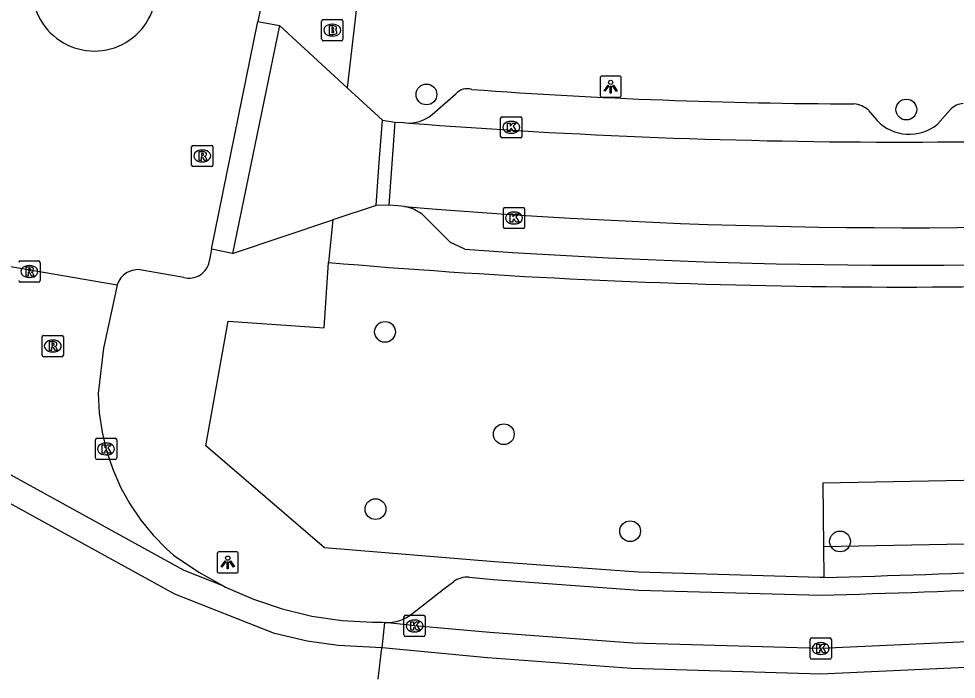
# Model space of a CAD drawing. Extents: x 158087 to 159494, y 382905 to 383981.
# Drawn here: x 159165.26 to 159209.39, y 382904.72 to 382935.8 of the extents above; entities that cross this region are included whole.
import ezdxf

# ---------------------------------------------------------------- set-up
doc = ezdxf.new("R2010")
doc.units = 0
for name, color, linetype in [('IMGEO_Berm_groen', 7, 'Continuous'), ('IMGEO_Boom', 7, 'Continuous'), ('IMGEO_Brandkraan', 7, 'Continuous'), ('IMGEO_Kolk', 7, 'Continuous'), ('IMGEO_Lichtpunt', 7, 'Continuous'), ('IMGEO_Rijbaan_lokaal_gesloten', 7, 'Continuous'), ('IMGEO_Rijbaan_lokaal_open', 7, 'Continuous'), ('IMGEO_Rioolput', 7, 'Continuous'), ('IMGEO_Voetpad_gesloten', 7, 'Continuous'), ('IMGEO_Voetpad_open', 7, 'Continuous')]:
    doc.layers.add(name, color=color, linetype=linetype)

msp = doc.modelspace()

# ---------------------------------------------------------------- linework, layer by layer
at = {"layer": 'IMGEO_Berm_groen'}
for points in [[(159225.984, 382914.628), (159217.185, 382914.211), (159203.11, 382913.952), (159203.138, 382910.952)], [(159226.213, 382911.635), (159217.24, 382911.211), (159203.138, 382910.952)], [(159203.138, 382910.952), (159203.152, 382909.506)]]:
    msp.add_lwpolyline(points, dxfattribs=at)
at = {"layer": 'IMGEO_Boom'}
for centre in [(159184.455, 382932.241), (159207.044, 382931.532), (159182.505, 382921.068), (159188.096, 382916.25), (159182.056, 382912.725), (159194.043, 382911.686), (159203.922, 382911.204)]:
    msp.add_circle(centre, 0.489, dxfattribs=at)
at = {"layer": 'IMGEO_Brandkraan'}
for p, q in [((159179.522, 382934.841), (159179.522, 382935.693)), ((159179.597, 382935.767), (159180.449, 382935.767)), ((159180.01, 382935.547), (159180.035, 382935.547)), ((159180.523, 382935.693), (159180.523, 382934.841)), ((159180.449, 382934.767), (159179.597, 382934.767)), ((159180.033, 382934.987), (159180.008, 382934.987))]:
    msp.add_line(p, q, dxfattribs=at)
for points in [[(159179.522, 382934.841), (159179.522, 382935.693)], [(159179.597, 382935.767), (159180.449, 382935.767)], [(159180.523, 382935.693), (159180.523, 382934.841)], [(159179.87, 382935.467), (159179.87, 382935.067), (159180.083, 382935.067)], [(159180.101, 382935.467), (159179.87, 382935.467)], [(159180.049, 382935.386), (159179.995, 382935.386), (159179.995, 382935.31)], [(159179.995, 382935.31), (159180.048, 382935.31)], [(159180.057, 382935.234), (159179.995, 382935.234), (159179.995, 382935.153)], [(159179.995, 382935.153), (159180.057, 382935.153)], [(159180.449, 382934.767), (159179.597, 382934.767)]]:
    msp.add_lwpolyline(points, dxfattribs=at)
for centre, radius, start, end in [((159179.599, 382935.691), 0.0765, 91.552, 178.448), ((159179.599, 382935.691), 0.0765, 91.552, 178.448), ((159180.447, 382935.691), 0.0765, 1.552, 88.448), ((159180.447, 382935.691), 0.0765, 1.552, 88.448), ((159180.05, 382935.348), 0.0379, 267.8285, 90.9355), ((159180.058, 382935.193), 0.0404, 269.8759, 90.5077), ((159180.089, 382935.318), 0.251, 268.6676, 293.5347), ((159180.105, 382935.322), 0.145, 59.4692, 91.5367), ((159180.13, 382935.369), 0.0922, 285.5137, 58.1501), ((159180.135, 382935.177), 0.105, 301.3115, 78.989), ((159179.599, 382934.843), 0.0765, 181.552, 268.448), ((159179.599, 382934.843), 0.0765, 181.552, 268.448), ((159180.447, 382934.843), 0.0765, 271.552, 358.448), ((159180.447, 382934.843), 0.0765, 271.552, 358.448)]:
    msp.add_arc(centre, radius, start, end, dxfattribs=at)
for centre, major_axis, ratio, start_param, end_param in [((159180.009, 382935.267), (-0.387, 0.002), 0.722429, 4.712389, 7.853982), ((159180.034, 382935.267), (-0.39, 0.002), 0.717154, 1.570796, 4.712389)]:
    msp.add_ellipse(centre, major_axis=major_axis, ratio=ratio, start_param=start_param, end_param=end_param, dxfattribs=at)
at = {"layer": 'IMGEO_Kolk'}
for p, q in [((159187.947, 382930.269), (159187.947, 382931.121)), ((159188.022, 382931.195), (159188.874, 382931.195)), ((159188.948, 382931.121), (159188.948, 382930.269)), ((159188.435, 382930.975), (159188.46, 382930.975)), ((159188.874, 382930.195), (159188.022, 382930.195)), ((159188.458, 382930.415), (159188.433, 382930.415)), ((159188.076, 382926), (159188.076, 382926.852)), ((159188.151, 382926.926), (159189.003, 382926.926)), ((159188.564, 382926.706), (159188.589, 382926.706)), ((159189.077, 382926.852), (159189.077, 382926)), ((159189.003, 382925.926), (159188.151, 382925.926)), ((159188.587, 382926.146), (159188.562, 382926.146)), ((159168.872, 382915.131), (159168.872, 382915.983)), ((159168.947, 382916.057), (159169.799, 382916.057)), ((159169.36, 382915.837), (159169.385, 382915.837)), ((159169.873, 382915.983), (159169.873, 382915.131)), ((159169.383, 382915.277), (159169.358, 382915.277)), ((159169.799, 382915.057), (159168.947, 382915.057)), ((159183.47, 382907.726), (159184.322, 382907.726)), ((159183.395, 382906.8), (159183.395, 382907.652)), ((159183.883, 382907.506), (159183.908, 382907.506)), ((159184.396, 382907.652), (159184.396, 382906.8)), ((159183.906, 382906.946), (159183.881, 382906.946)), ((159184.322, 382906.726), (159183.47, 382906.726)), ((159202.513, 382905.738), (159202.513, 382906.59)), ((159202.588, 382906.664), (159203.44, 382906.664)), ((159203.001, 382906.444), (159203.026, 382906.444)), ((159203.514, 382906.59), (159203.514, 382905.738)), ((159203.44, 382905.664), (159202.588, 382905.664)), ((159203.024, 382905.884), (159202.999, 382905.884))]:
    msp.add_line(p, q, dxfattribs=at)
for points in [[(159187.947, 382930.269), (159187.947, 382931.121)], [(159188.022, 382931.195), (159188.874, 382931.195)], [(159188.948, 382931.121), (159188.948, 382930.269)], [(159188.268, 382930.895), (159188.391, 382930.895), (159188.391, 382930.744), (159188.521, 382930.895), (159188.685, 382930.895), (159188.539, 382930.744), (159188.692, 382930.495), (159188.54, 382930.495), (159188.455, 382930.659), (159188.391, 382930.592), (159188.391, 382930.495), (159188.268, 382930.495), (159188.268, 382930.895)], [(159188.874, 382930.195), (159188.022, 382930.195)], [(159188.076, 382926), (159188.076, 382926.852)], [(159188.151, 382926.926), (159189.003, 382926.926)], [(159189.077, 382926.852), (159189.077, 382926)], [(159188.397, 382926.626), (159188.52, 382926.626), (159188.52, 382926.475), (159188.65, 382926.626), (159188.814, 382926.626), (159188.668, 382926.475), (159188.821, 382926.226), (159188.669, 382926.226), (159188.584, 382926.39), (159188.52, 382926.323), (159188.52, 382926.226), (159188.397, 382926.226), (159188.397, 382926.626)], [(159189.003, 382925.926), (159188.151, 382925.926)], [(159168.872, 382915.131), (159168.872, 382915.983)], [(159168.947, 382916.057), (159169.799, 382916.057)], [(159169.193, 382915.757), (159169.316, 382915.757), (159169.316, 382915.606), (159169.446, 382915.757), (159169.61, 382915.757), (159169.464, 382915.606), (159169.617, 382915.357), (159169.465, 382915.357), (159169.38, 382915.521), (159169.316, 382915.454), (159169.316, 382915.357), (159169.193, 382915.357), (159169.193, 382915.757)], [(159169.873, 382915.983), (159169.873, 382915.131)], [(159169.799, 382915.057), (159168.947, 382915.057)], [(159183.47, 382907.726), (159184.322, 382907.726)], [(159183.395, 382906.8), (159183.395, 382907.652)], [(159183.716, 382907.426), (159183.839, 382907.426), (159183.839, 382907.275), (159183.969, 382907.426), (159184.133, 382907.426), (159183.987, 382907.275), (159184.14, 382907.026), (159183.988, 382907.026), (159183.903, 382907.19), (159183.839, 382907.123), (159183.839, 382907.026), (159183.716, 382907.026), (159183.716, 382907.426)], [(159184.396, 382907.652), (159184.396, 382906.8)], [(159184.322, 382906.726), (159183.47, 382906.726)], [(159202.513, 382905.738), (159202.513, 382906.59)], [(159202.588, 382906.664), (159203.44, 382906.664)], [(159202.834, 382906.364), (159202.957, 382906.364), (159202.957, 382906.213), (159203.087, 382906.364), (159203.251, 382906.364), (159203.105, 382906.213), (159203.258, 382905.964), (159203.106, 382905.964), (159203.021, 382906.128), (159202.957, 382906.061), (159202.957, 382905.964), (159202.834, 382905.964), (159202.834, 382906.364)], [(159203.514, 382906.59), (159203.514, 382905.738)], [(159203.44, 382905.664), (159202.588, 382905.664)]]:
    msp.add_lwpolyline(points, dxfattribs=at)
for centre, start, end in [((159188.024, 382931.119), 91.552, 178.448), ((159188.024, 382931.119), 91.552, 178.448), ((159188.872, 382931.119), 1.552, 88.448), ((159188.872, 382931.119), 1.552, 88.448), ((159188.024, 382930.271), 181.552, 268.448), ((159188.024, 382930.271), 181.552, 268.448), ((159188.872, 382930.271), 271.552, 358.448), ((159188.872, 382930.271), 271.552, 358.448), ((159188.153, 382926.85), 91.552, 178.448), ((159188.153, 382926.85), 91.552, 178.448), ((159189.001, 382926.85), 1.552, 88.448), ((159189.001, 382926.85), 1.552, 88.448), ((159188.153, 382926.002), 181.552, 268.448), ((159188.153, 382926.002), 181.552, 268.448), ((159189.001, 382926.002), 271.552, 358.448), ((159189.001, 382926.002), 271.552, 358.448), ((159168.949, 382915.981), 91.552, 178.448), ((159168.949, 382915.981), 91.552, 178.448), ((159169.797, 382915.981), 1.552, 88.448), ((159169.797, 382915.981), 1.552, 88.448), ((159168.949, 382915.133), 181.552, 268.448), ((159168.949, 382915.133), 181.552, 268.448), ((159169.797, 382915.133), 271.552, 358.448), ((159169.797, 382915.133), 271.552, 358.448), ((159183.472, 382907.65), 91.552, 178.448), ((159183.472, 382907.65), 91.552, 178.448), ((159184.32, 382907.65), 1.552, 88.448), ((159184.32, 382907.65), 1.552, 88.448), ((159183.472, 382906.802), 181.552, 268.448), ((159183.472, 382906.802), 181.552, 268.448), ((159184.32, 382906.802), 271.552, 358.448), ((159184.32, 382906.802), 271.552, 358.448), ((159202.59, 382906.588), 91.552, 178.448), ((159202.59, 382906.588), 91.552, 178.448), ((159203.438, 382906.588), 1.552, 88.448), ((159203.438, 382906.588), 1.552, 88.448), ((159202.59, 382905.74), 181.552, 268.448), ((159202.59, 382905.74), 181.552, 268.448), ((159203.438, 382905.74), 271.552, 358.448), ((159203.438, 382905.74), 271.552, 358.448)]:
    msp.add_arc(centre, 0.0765, start, end, dxfattribs=at)
for centre, major_axis, ratio, start_param, end_param in [((159188.434, 382930.695), (-0.387, 0.002), 0.722429, 4.712389, 7.853982), ((159188.459, 382930.695), (-0.39, 0.002), 0.717154, 1.570796, 4.712389), ((159188.563, 382926.426), (-0.387, 0.002), 0.722429, 4.712389, 7.853982), ((159188.588, 382926.426), (-0.39, 0.002), 0.717154, 1.570796, 4.712389), ((159169.359, 382915.557), (-0.387, 0.002), 0.722429, 4.712389, 7.853982), ((159169.384, 382915.557), (-0.39, 0.002), 0.717154, 1.570796, 4.712389), ((159183.882, 382907.226), (-0.387, 0.002), 0.722429, 4.712389, 7.853982), ((159183.907, 382907.226), (-0.39, 0.002), 0.717154, 1.570796, 4.712389), ((159203, 382906.164), (-0.387, 0.002), 0.722429, 4.712389, 7.853982), ((159203.025, 382906.164), (-0.39, 0.002), 0.717154, 1.570796, 4.712389)]:
    msp.add_ellipse(centre, major_axis=major_axis, ratio=ratio, start_param=start_param, end_param=end_param, dxfattribs=at)
at = {"layer": 'IMGEO_Lichtpunt'}
for p, q in [((159192.628, 382933.015), (159192.628, 382932.208)), ((159192.628, 382933.015), (159192.628, 382932.208)), ((159193.53, 382933.11), (159192.722, 382933.11)), ((159193.53, 382933.11), (159192.722, 382933.11)), ((159193.624, 382932.208), (159193.624, 382933.015)), ((159193.624, 382932.208), (159193.624, 382933.015)), ((159192.722, 382932.114), (159193.53, 382932.114)), ((159192.722, 382932.114), (159193.53, 382932.114)), ((159174.601, 382910.62), (159174.601, 382909.813)), ((159174.601, 382910.62), (159174.601, 382909.813)), ((159175.503, 382910.715), (159174.695, 382910.715)), ((159175.503, 382910.715), (159174.695, 382910.715)), ((159175.597, 382909.813), (159175.597, 382910.62)), ((159175.597, 382909.813), (159175.597, 382910.62)), ((159174.695, 382909.719), (159175.503, 382909.719)), ((159174.695, 382909.719), (159175.503, 382909.719))]:
    msp.add_line(p, q, dxfattribs=at)
for points in [[(159193.002, 382932.679), (159193.041, 382932.651), (159192.853, 382932.389), (159192.815, 382932.416), (159193.002, 382932.679)], [(159193.104, 382932.631), (159193.151, 382932.631), (159193.151, 382932.309), (159193.104, 382932.309), (159193.104, 382932.631)], [(159193.214, 382932.651), (159193.252, 382932.678), (159193.439, 382932.416), (159193.4, 382932.388), (159193.214, 382932.651)], [(159174.975, 382910.284), (159175.014, 382910.256), (159174.826, 382909.994), (159174.788, 382910.021), (159174.975, 382910.284)], [(159175.077, 382910.236), (159175.124, 382910.236), (159175.124, 382909.914), (159175.077, 382909.914), (159175.077, 382910.236)], [(159175.187, 382910.256), (159175.225, 382910.283), (159175.412, 382910.021), (159175.373, 382909.993), (159175.187, 382910.256)]]:
    msp.add_lwpolyline(points, dxfattribs=at)
for centre in [(159193.127, 382932.813), (159175.1, 382910.418)]:
    msp.add_circle(centre, 0.0994, dxfattribs=at)
for centre, start, end in [((159192.722, 382933.015), 90, 180), ((159192.722, 382933.015), 90, 180), ((159193.53, 382933.015), 0, 90), ((159193.53, 382933.015), 0, 90), ((159192.722, 382932.208), 180, 270), ((159192.722, 382932.208), 180, 270), ((159193.53, 382932.208), 270, 0), ((159193.53, 382932.208), 270, 360), ((159174.695, 382910.62), 90, 180), ((159174.695, 382910.62), 90, 180), ((159175.503, 382910.62), 0, 90), ((159175.503, 382910.62), 0, 90), ((159174.695, 382909.813), 180, 270), ((159174.695, 382909.813), 180, 270), ((159175.503, 382909.813), 270, 0), ((159175.503, 382909.813), 270, 360)]:
    msp.add_arc(centre, 0.0946, start, end, dxfattribs=at)
at = {"layer": 'IMGEO_Rijbaan_lokaal_gesloten'}
for points in [[(159345.91, 382934.105), (159342.325, 382932.901), (159320.46, 382925.824), (159293.61, 382917.278), (159289.051, 382915.994), (159282.58, 382914.322), (159261.925, 382910.075), (159245.487, 382907.757), (159231.478, 382906.443), (159222.785, 382905.863), (159203.024, 382904.963), (159194.11, 382905.224), (159187.33, 382905.726), (159182.374, 382906.196), (159182.349, 382906.198)], [(159182.487, 382907.391), (159182.349, 382906.198)], [(159226.735, 382907.338), (159224.726, 382907.201), (159222.717, 382907.061), (159203.014, 382906.163), (159194.172, 382906.423), (159187.431, 382906.922), (159183.897, 382907.225), (159183.519, 382907.277), (159182.487, 382907.391)], [(159182.177, 382904.717), (159182.349, 382906.198)]]:
    msp.add_lwpolyline(points, dxfattribs=at)
at = {"layer": 'IMGEO_Rijbaan_lokaal_open'}
for points in [[(159177.981, 382942.679), (159176.866, 382937.374), (159176.513, 382935.676)], [(159174.335, 382924.954), (159176.513, 382935.676)], [(159182.962, 382930.938), (159182.689, 382927.031)], [(159182.962, 382930.938), (159183.376, 382930.916), (159183.624, 382930.896)], [(159183.417, 382926.968), (159183.112, 382926.993), (159182.689, 382927.031)], [(159182.349, 382906.198), (159180.305, 382906.298), (159178.834, 382906.513), (159177.308, 382906.878), (159172.614, 382908.717), (159154.03, 382918.935), (159138.724, 382926.621)], [(159174.335, 382924.954), (159174.229, 382924.373)], [(159161.386, 382924.739), (159169.896, 382923.282)], [(159173.032, 382923.629), (159171.052, 382923.977)], [(159169.896, 382923.282), (159169.774, 382922.689), (159169.26, 382920.305), (159169.004, 382918.16), (159169.056, 382917.25), (159169.188, 382916.348), (159169.401, 382915.462), (159169.692, 382914.599), (159170.059, 382913.764), (159170.499, 382912.966), (159171.008, 382912.211), (159171.583, 382911.504), (159172.219, 382910.851), (159172.554, 382910.55), (159173.742, 382909.75), (159174.915, 382909.105)], [(159174.915, 382909.105), (159173.052, 382909.835), (159154.589, 382919.997)], [(159174.915, 382909.105), (159174.998, 382909.059), (159176.31, 382908.483), (159177.668, 382908.026), (159179.061, 382907.693), (159180.479, 382907.485), (159181.909, 382907.405), (159182.353, 382907.406), (159182.487, 382907.391)]]:
    msp.add_lwpolyline(points, dxfattribs=at)
for centre, radius, start, end in [((159168.822, 382937.204), 2.921, 168.2717, 349.4046), ((159206.744, 383228.993), 298.992, 265.56517, 270.06677), ((159206.355, 383279.013), 349.013, 270.12103, 273.8332), ((159207.278, 383211.033), 285.065, 265.19858, 273.5738), ((159173.288, 382924.553), 0.958, 254.5323, 349.1941), ((159170.863, 382922.983), 1.012, 79.2192, 162.8103)]:
    msp.add_arc(centre, radius, start, end, dxfattribs=at)
at = {"layer": 'IMGEO_Rioolput'}
for p, q in [((159173.401, 382928.92), (159173.401, 382929.772)), ((159173.476, 382929.846), (159174.328, 382929.846)), ((159174.402, 382929.772), (159174.402, 382928.92)), ((159173.889, 382929.626), (159173.914, 382929.626)), ((159173.912, 382929.066), (159173.887, 382929.066)), ((159174.328, 382928.846), (159173.476, 382928.846)), ((159165.338, 382924.408), (159166.19, 382924.408)), ((159165.751, 382924.188), (159165.776, 382924.188)), ((159166.264, 382924.334), (159166.264, 382923.482)), ((159165.774, 382923.628), (159165.749, 382923.628)), ((159166.19, 382923.408), (159165.338, 382923.408)), ((159166.365, 382919.974), (159166.365, 382920.826)), ((159166.44, 382920.9), (159167.292, 382920.9)), ((159166.853, 382920.68), (159166.878, 382920.68)), ((159167.366, 382920.826), (159167.366, 382919.974)), ((159166.876, 382920.12), (159166.851, 382920.12)), ((159167.292, 382919.9), (159166.44, 382919.9))]:
    msp.add_line(p, q, dxfattribs=at)
for points in [[(159173.401, 382928.92), (159173.401, 382929.772)], [(159173.476, 382929.846), (159174.328, 382929.846)], [(159174.402, 382929.772), (159174.402, 382928.92)], [(159173.99, 382929.544), (159173.738, 382929.546), (159173.738, 382929.146)], [(159173.738, 382929.146), (159173.862, 382929.146), (159173.862, 382929.308), (159173.873, 382929.308)], [(159173.916, 382929.465), (159173.862, 382929.465), (159173.862, 382929.384)], [(159173.862, 382929.384), (159173.914, 382929.384)], [(159173.92, 382929.279), (159173.991, 382929.146), (159174.131, 382929.146), (159174.066, 382929.272)], [(159174.328, 382928.846), (159173.476, 382928.846)], [(159165.338, 382924.408), (159166.19, 382924.408)], [(159165.852, 382924.106), (159165.6, 382924.108), (159165.6, 382923.708)], [(159165.778, 382924.027), (159165.724, 382924.027), (159165.724, 382923.946)], [(159166.264, 382924.334), (159166.264, 382923.482)], [(159165.6, 382923.708), (159165.724, 382923.708), (159165.724, 382923.87), (159165.735, 382923.87)], [(159165.724, 382923.946), (159165.776, 382923.946)], [(159165.782, 382923.841), (159165.853, 382923.708), (159165.993, 382923.708), (159165.928, 382923.834)], [(159166.19, 382923.408), (159165.338, 382923.408)], [(159166.365, 382919.974), (159166.365, 382920.826)], [(159166.44, 382920.9), (159167.292, 382920.9)], [(159166.954, 382920.598), (159166.702, 382920.6), (159166.702, 382920.2)], [(159166.88, 382920.519), (159166.826, 382920.519), (159166.826, 382920.438)], [(159167.366, 382920.826), (159167.366, 382919.974)], [(159166.702, 382920.2), (159166.826, 382920.2), (159166.826, 382920.362), (159166.837, 382920.362)], [(159166.826, 382920.438), (159166.878, 382920.438)], [(159166.884, 382920.333), (159166.955, 382920.2), (159167.095, 382920.2), (159167.03, 382920.326)], [(159167.292, 382919.9), (159166.44, 382919.9)]]:
    msp.add_lwpolyline(points, dxfattribs=at)
for centre, radius, start, end in [((159173.478, 382929.77), 0.0765, 91.552, 178.448), ((159173.478, 382929.77), 0.0765, 91.552, 178.448), ((159174.326, 382929.77), 0.0765, 1.552, 88.448), ((159174.326, 382929.77), 0.0765, 1.552, 88.448), ((159173.872, 382929.255), 0.0533, 26.0293, 88.6989), ((159173.898, 382929.573), 0.19, 274.7715, 282.9687), ((159173.922, 382929.369), 0.0964, 77.0061, 93.1865), ((159173.936, 382929.426), 0.0378, 276.6634, 79.6772), ((159173.989, 382929.434), 0.109, 350.3612, 89.416), ((159173.987, 382929.434), 0.112, 277.5842, 350.9817), ((159173.971, 382929.219), 0.108, 29.5134, 73.7905), ((159173.478, 382928.922), 0.0765, 181.552, 268.448), ((159173.478, 382928.922), 0.0765, 181.552, 268.448), ((159174.326, 382928.922), 0.0765, 271.552, 358.448), ((159174.326, 382928.922), 0.0765, 271.552, 358.448), ((159165.34, 382924.332), 0.0765, 91.552, 178.448), ((159165.34, 382924.332), 0.0765, 91.552, 178.448), ((159165.784, 382923.931), 0.0964, 77.0061, 93.1865), ((159165.798, 382923.988), 0.0378, 276.6634, 79.6772), ((159165.851, 382923.996), 0.109, 350.3612, 89.416), ((159166.188, 382924.332), 0.0765, 1.552, 88.448), ((159166.188, 382924.332), 0.0765, 1.552, 88.448), ((159165.734, 382923.817), 0.0533, 26.0293, 88.6989), ((159165.76, 382924.135), 0.19, 274.7715, 282.9687), ((159165.849, 382923.996), 0.112, 277.5842, 350.9817), ((159165.833, 382923.781), 0.108, 29.5134, 73.7905), ((159165.34, 382923.484), 0.0765, 181.552, 268.448), ((159165.34, 382923.484), 0.0765, 181.552, 268.448), ((159166.188, 382923.484), 0.0765, 271.552, 358.448), ((159166.188, 382923.484), 0.0765, 271.552, 358.448), ((159166.442, 382920.824), 0.0765, 91.552, 178.448), ((159166.442, 382920.824), 0.0765, 91.552, 178.448), ((159166.886, 382920.423), 0.0964, 77.0061, 93.1865), ((159166.9, 382920.48), 0.0378, 276.6634, 79.6772), ((159166.953, 382920.488), 0.109, 350.3612, 89.416), ((159167.29, 382920.824), 0.0765, 1.552, 88.448), ((159167.29, 382920.824), 0.0765, 1.552, 88.448), ((159166.836, 382920.309), 0.0533, 26.0293, 88.6989), ((159166.862, 382920.627), 0.19, 274.7715, 282.9687), ((159166.951, 382920.488), 0.112, 277.5842, 350.9817), ((159166.935, 382920.273), 0.108, 29.5134, 73.7905), ((159166.442, 382919.976), 0.0765, 181.552, 268.448), ((159166.442, 382919.976), 0.0765, 181.552, 268.448), ((159167.29, 382919.976), 0.0765, 271.552, 358.448), ((159167.29, 382919.976), 0.0765, 271.552, 358.448)]:
    msp.add_arc(centre, radius, start, end, dxfattribs=at)
for centre, major_axis, ratio, start_param, end_param in [((159173.888, 382929.346), (-0.387, 0.002), 0.722429, 4.712389, 7.853982), ((159173.913, 382929.346), (-0.39, 0.002), 0.717154, 1.570796, 4.712389), ((159165.75, 382923.908), (-0.387, 0.002), 0.722429, 4.712389, 7.853982), ((159165.775, 382923.908), (-0.39, 0.002), 0.717154, 1.570796, 4.712389), ((159166.852, 382920.4), (-0.387, 0.002), 0.722429, 4.712389, 7.853982), ((159166.877, 382920.4), (-0.39, 0.002), 0.717154, 1.570796, 4.712389)]:
    msp.add_ellipse(centre, major_axis=major_axis, ratio=ratio, start_param=start_param, end_param=end_param, dxfattribs=at)
at = {"layer": 'IMGEO_Voetpad_gesloten'}
for points in [[(159182.081, 382927.02), (159182.232, 382929.044), (159182.381, 382931.03)], [(159182.381, 382931.03), (159182.962, 382930.938)], [(159182.689, 382927.031), (159182.081, 382927.02)]]:
    msp.add_lwpolyline(points, dxfattribs=at)
at = {"layer": 'IMGEO_Voetpad_open'}
for points in [[(159181.621, 382940.276), (159180.73, 382932.55)], [(159177.54, 382935.488), (159175.324, 382924.75)], [(159176.513, 382935.676), (159177.54, 382935.488)], [(159180.73, 382932.55), (159177.54, 382935.488)], [(159180.73, 382932.55), (159182.381, 382931.03)], [(159184.848, 382931.413), (159185.839, 382932.267)], [(159208.509, 382930.842), (159209.125, 382931.534)], [(159205.266, 382931.494), (159205.667, 382931.013)], [(159182.081, 382927.02), (159180.049, 382926.338)], [(159175.324, 382924.75), (159180.049, 382926.338)], [(159180.049, 382926.338), (159179.848, 382924.334)], [(159186.26, 382924.961), (159185.582, 382925.278), (159184.471, 382926.391)], [(159175.324, 382924.75), (159174.335, 382924.954)], [(159203.152, 382909.506), (159202.968, 382909.501), (159194.433, 382909.763), (159187.658, 382910.245), (159179.653, 382910.904), (159174.064, 382915.699), (159175.122, 382921.568), (159179.638, 382921.253), (159179.848, 382924.334)], [(159186.467, 382909.518), (159187.589, 382909.413), (159194.456, 382908.907), (159203.021, 382908.677)], [(159183.816, 382907.83), (159185.397, 382909.066), (159185.721, 382909.303)]]:
    msp.add_lwpolyline(points, dxfattribs=at)
for centre, radius, start, end in [((159186.371, 382931.815), 0.698, 71.7702, 139.6559), ((159205.276, 383188.914), 257.116, 265.83221, 269.84479), ((159204.436, 382930.551), 1.257, 48.658, 83.4635), ((159209.781, 382930.909), 0.906, 93.6615, 136.3618), ((159183.628, 382932.595), 1.699, 269.8742, 315.9228), ((159207.181, 382932.467), 2.099, 223.8553, 309.2582), ((159183.112, 382925.159), 1.835, 42.1872, 80.4168), ((159207.274, 383217.36), 293.153, 265.88927, 272.94503), ((159206.976, 383241.919), 318.742, 265.11771, 273.29679), ((159189.066, 383443.976), 534.655, 271.5097, 273.57185), ((159186.377, 382908.43), 1.091, 85.2444, 126.91), ((159188.026, 383469.039), 560.562, 271.53287, 273.52343), ((159182.619, 382909.223), 1.837, 265.8889, 310.6703)]:
    msp.add_arc(centre, radius, start, end, dxfattribs=at)

doc.saveas('drawing.dxf')
